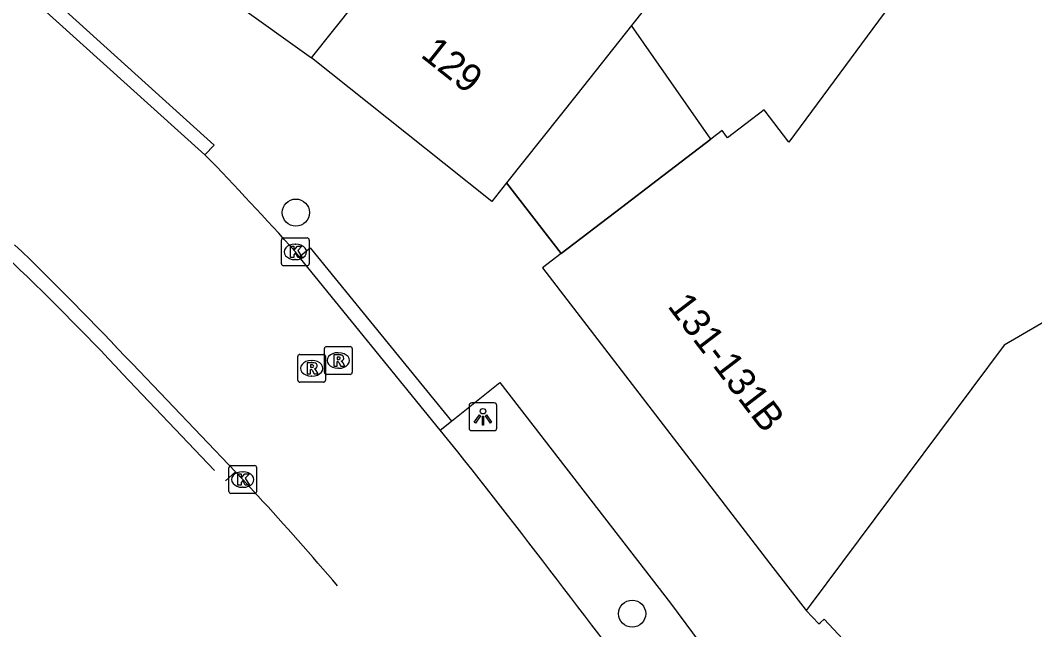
# Model space of a CAD drawing. Extents: x 161771 to 163125, y 382479 to 383177.
# Drawn here: x 161814.5 to 161851, y 382984.8 to 383006.74 of the extents above; entities that cross this region are included whole.
import ezdxf

# ---------------------------------------------------------------- set-up
doc = ezdxf.new("R2010")
doc.units = 0
for name, color, linetype in [('IMGEO_Berm_gesloten', 7, 'Continuous'), ('IMGEO_Boom', 7, 'Continuous'), ('IMGEO_Kolk', 7, 'Continuous'), ('IMGEO_Lichtpunt', 7, 'Continuous'), ('IMGEO_Pand', 7, 'Continuous'), ('IMGEO_Pand_nummerreeks', 7, 'Continuous'), ('IMGEO_Pand_overbouw', 7, 'Continuous'), ('IMGEO_Rijbaan_lokaal_gesloten', 7, 'Continuous'), ('IMGEO_Rioolput', 7, 'Continuous'), ('IMGEO_Voetpad_gesloten', 7, 'Continuous'), ('IMGEO_Voetpad_open', 7, 'Continuous')]:
    doc.layers.add(name, color=color, linetype=linetype)

msp = doc.modelspace()

# ---------------------------------------------------------------- linework, layer by layer
at = {"layer": 'IMGEO_Berm_gesloten'}
for points in [[(161821.482, 382990.533), (161818.177, 382994.016)], [(161822.234, 382990.486), (161821.885, 382990.155)]]:
    msp.add_lwpolyline(points, dxfattribs=at)
msp.add_arc((161747.029, 382927.457), 97.428, 43.09143, 46.62536, dxfattribs=at)
at = {"layer": 'IMGEO_Boom'}
for centre in [(161824.412, 382999.813), (161836.511, 382985.378)]:
    msp.add_circle(centre, 0.489, dxfattribs=at)
at = {"layer": 'IMGEO_Kolk'}
for p, q in [((161823.892, 382997.975), (161823.892, 382998.827)), ((161823.967, 382998.901), (161824.819, 382998.901)), ((161824.38, 382998.681), (161824.405, 382998.681)), ((161824.893, 382998.827), (161824.893, 382997.975)), ((161824.819, 382997.901), (161823.967, 382997.901)), ((161824.403, 382998.121), (161824.378, 382998.121)), ((161822, 382989.781), (161822, 382990.633)), ((161822.075, 382990.707), (161822.927, 382990.707)), ((161823.001, 382990.633), (161823.001, 382989.781)), ((161822.488, 382990.487), (161822.513, 382990.487)), ((161822.511, 382989.927), (161822.486, 382989.927)), ((161822.927, 382989.707), (161822.075, 382989.707))]:
    msp.add_line(p, q, dxfattribs=at)
for points in [[(161823.892, 382997.975), (161823.892, 382998.827)], [(161823.967, 382998.901), (161824.819, 382998.901)], [(161824.893, 382998.827), (161824.893, 382997.975)], [(161824.213, 382998.601), (161824.336, 382998.601), (161824.336, 382998.45), (161824.466, 382998.601), (161824.63, 382998.601), (161824.484, 382998.45), (161824.637, 382998.201), (161824.485, 382998.201), (161824.4, 382998.365), (161824.336, 382998.298), (161824.336, 382998.201), (161824.213, 382998.201), (161824.213, 382998.601)], [(161824.819, 382997.901), (161823.967, 382997.901)], [(161822, 382989.781), (161822, 382990.633)], [(161822.075, 382990.707), (161822.927, 382990.707)], [(161823.001, 382990.633), (161823.001, 382989.781)], [(161822.321, 382990.407), (161822.444, 382990.407), (161822.444, 382990.256), (161822.574, 382990.407), (161822.738, 382990.407), (161822.592, 382990.256), (161822.745, 382990.007), (161822.593, 382990.007), (161822.508, 382990.171), (161822.444, 382990.104), (161822.444, 382990.007), (161822.321, 382990.007), (161822.321, 382990.407)], [(161822.927, 382989.707), (161822.075, 382989.707)]]:
    msp.add_lwpolyline(points, dxfattribs=at)
for centre, start, end in [((161823.969, 382998.825), 91.552, 178.448), ((161823.969, 382998.825), 91.552, 178.448), ((161824.817, 382998.825), 1.552, 88.448), ((161824.817, 382998.825), 1.552, 88.448), ((161823.969, 382997.977), 181.552, 268.448), ((161823.969, 382997.977), 181.552, 268.448), ((161824.817, 382997.977), 271.552, 358.448), ((161824.817, 382997.977), 271.552, 358.448), ((161822.077, 382990.631), 91.552, 178.448), ((161822.077, 382990.631), 91.552, 178.448), ((161822.925, 382990.631), 1.552, 88.448), ((161822.925, 382990.631), 1.552, 88.448), ((161822.077, 382989.783), 181.552, 268.448), ((161822.077, 382989.783), 181.552, 268.448), ((161822.925, 382989.783), 271.552, 358.448), ((161822.925, 382989.783), 271.552, 358.448)]:
    msp.add_arc(centre, 0.0765, start, end, dxfattribs=at)
for centre, major_axis, ratio, start_param, end_param in [((161824.379, 382998.401), (-0.387, 0.002), 0.722429, 4.712389, 7.853982), ((161824.404, 382998.401), (-0.39, 0.002), 0.717154, 1.570796, 4.712389), ((161822.487, 382990.207), (-0.387, 0.002), 0.722429, 4.712389, 7.853982), ((161822.512, 382990.207), (-0.39, 0.002), 0.717154, 1.570796, 4.712389)]:
    msp.add_ellipse(centre, major_axis=major_axis, ratio=ratio, start_param=start_param, end_param=end_param, dxfattribs=at)
at = {"layer": 'IMGEO_Lichtpunt'}
for p, q in [((161830.645, 382992.867), (161830.645, 382992.06)), ((161830.645, 382992.867), (161830.645, 382992.06)), ((161831.547, 382992.962), (161830.739, 382992.962)), ((161831.547, 382992.962), (161830.739, 382992.962)), ((161831.641, 382992.06), (161831.641, 382992.867)), ((161831.641, 382992.06), (161831.641, 382992.867)), ((161830.739, 382991.966), (161831.547, 382991.966)), ((161830.739, 382991.966), (161831.547, 382991.966))]:
    msp.add_line(p, q, dxfattribs=at)
for points in [[(161831.019, 382992.531), (161831.058, 382992.503), (161830.87, 382992.241), (161830.832, 382992.268), (161831.019, 382992.531)], [(161831.121, 382992.483), (161831.168, 382992.483), (161831.168, 382992.161), (161831.121, 382992.161), (161831.121, 382992.483)], [(161831.231, 382992.503), (161831.269, 382992.53), (161831.456, 382992.268), (161831.417, 382992.24), (161831.231, 382992.503)]]:
    msp.add_lwpolyline(points, dxfattribs=at)
msp.add_circle((161831.144, 382992.665), 0.0994, dxfattribs=at)
for centre, start, end in [((161830.739, 382992.867), 90, 180), ((161830.739, 382992.867), 90, 180), ((161831.547, 382992.867), 0, 90), ((161831.547, 382992.867), 0, 90), ((161830.739, 382992.06), 180, 270), ((161830.739, 382992.06), 180, 270), ((161831.547, 382992.06), 270, 0), ((161831.547, 382992.06), 270, 360)]:
    msp.add_arc(centre, 0.0946, start, end, dxfattribs=at)
at = {"layer": 'IMGEO_Pand'}
for points in [[(161824.98, 383005.379), (161835.231, 383018.26), (161835.873, 383018.707), (161836.104, 383018.865), (161838.948, 383020.815)], [(161856.318, 383016.651), (161854.084, 383014.004), (161852.334, 383015.802), (161846.999, 383010.61), (161847.856, 383009.731), (161846.846, 383008.361), (161846.6, 383008.389), (161842.149, 383002.352), (161841.261, 383003.516), (161839.941, 383002.509), (161839.747, 383002.763), (161839.342, 383002.454), (161837.414, 383000.982), (161836.127, 383000), (161833.959, 382998.347)], [(161843.971, 383013.541), (161843.866, 383013.468), (161843.501, 383013.997), (161841.064, 383012.315), (161836.488, 383006.547), (161834.529, 383004.079), (161831.991, 383000.88)], [(161831.991, 383000.88), (161831.466, 383000.218), (161829.75, 383001.584), (161824.98, 383005.379)], [(161868.791, 383005.167), (161862.923, 383002.628), (161858.411, 383000), (161849.9, 382995.042), (161842.917, 382985.687), (161842.777, 382985.497)], [(161833.959, 382998.347), (161833.28, 382997.829), (161841.579, 382987.042), (161842.731, 382985.546), (161842.777, 382985.497)], [(161842.777, 382985.497), (161843.233, 382985.01), (161843.287, 382985.06), (161843.418, 382985.182), (161845.43, 382983.023), (161845.257, 382982.853), (161845.692, 382982.389), (161845.873, 382982.549), (161847.881, 382980.395), (161847.719, 382980.227), (161848.154, 382979.763), (161848.322, 382979.922), (161850.341, 382977.758), (161850.184, 382977.598), (161850.621, 382977.132), (161850.783, 382977.283), (161852.807, 382975.113), (161852.652, 382974.967), (161853.087, 382974.503), (161853.243, 382974.645), (161853.388, 382974.49)]]:
    msp.add_lwpolyline(points, dxfattribs=at)
at = {"layer": 'IMGEO_Pand_overbouw'}
msp.add_lwpolyline([(161839.342, 383002.454), (161836.488, 383006.547), (161834.529, 383004.079), (161831.991, 383000.88), (161833.959, 382998.347), (161836.127, 383000), (161837.414, 383000.982)], close=True, dxfattribs=at)
at = {"layer": 'IMGEO_Rijbaan_lokaal_gesloten'}
for points in [[(161821.134, 383001.897), (161814.81, 383007.607)], [(161824.529, 382998.227), (161824.393, 382998.401)], [(161829.608, 382991.985), (161824.529, 382998.227)], [(161822.234, 382990.486), (161818.529, 382994.365)], [(161830.24, 382991.207), (161829.608, 382991.985)], [(161823.047, 382989.619), (161822.501, 382990.207), (161822.234, 382990.486)]]:
    msp.add_lwpolyline(points, dxfattribs=at)
for centre, radius, start, end in [((161751.013, 382933.263), 98.12, 41.59502, 44.38617), ((161729.027, 382910.309), 122.784, 43.20296, 46.01789), ((161488.891, 382722.347), 434.517, 36.47368, 38.22537), ((161728.9, 382903.401), 127.66, 40.54087, 42.48296)]:
    msp.add_arc(centre, radius, start, end, dxfattribs=at)
at = {"layer": 'IMGEO_Rioolput'}
for p, q in [((161825.513, 382994.991), (161826.365, 382994.991)), ((161824.48, 382993.784), (161824.48, 382994.636)), ((161824.555, 382994.71), (161825.407, 382994.71)), ((161825.438, 382994.065), (161825.438, 382994.917)), ((161825.481, 382994.636), (161825.481, 382993.784)), ((161825.926, 382994.771), (161825.951, 382994.771)), ((161826.439, 382994.917), (161826.439, 382994.065)), ((161824.968, 382994.49), (161824.993, 382994.49)), ((161824.991, 382993.93), (161824.966, 382993.93)), ((161826.365, 382993.991), (161825.513, 382993.991)), ((161825.949, 382994.211), (161825.924, 382994.211)), ((161825.407, 382993.71), (161824.555, 382993.71))]:
    msp.add_line(p, q, dxfattribs=at)
for points in [[(161825.513, 382994.991), (161826.365, 382994.991)], [(161824.48, 382993.784), (161824.48, 382994.636)], [(161824.555, 382994.71), (161825.407, 382994.71)], [(161825.438, 382994.065), (161825.438, 382994.917)], [(161825.481, 382994.636), (161825.481, 382993.784)], [(161826.027, 382994.689), (161825.775, 382994.691), (161825.775, 382994.291)], [(161825.953, 382994.61), (161825.899, 382994.61), (161825.899, 382994.529)], [(161826.439, 382994.917), (161826.439, 382994.065)], [(161825.069, 382994.408), (161824.817, 382994.41), (161824.817, 382994.01)], [(161824.995, 382994.329), (161824.941, 382994.329), (161824.941, 382994.248)], [(161824.941, 382994.248), (161824.993, 382994.248)], [(161825.775, 382994.291), (161825.899, 382994.291), (161825.899, 382994.453), (161825.91, 382994.453)], [(161825.899, 382994.529), (161825.951, 382994.529)], [(161825.957, 382994.424), (161826.028, 382994.291), (161826.168, 382994.291), (161826.103, 382994.417)], [(161824.817, 382994.01), (161824.941, 382994.01), (161824.941, 382994.172), (161824.952, 382994.172)], [(161824.999, 382994.143), (161825.07, 382994.01), (161825.21, 382994.01), (161825.145, 382994.136)], [(161826.365, 382993.991), (161825.513, 382993.991)], [(161825.407, 382993.71), (161824.555, 382993.71)]]:
    msp.add_lwpolyline(points, dxfattribs=at)
for centre, radius, start, end in [((161825.515, 382994.915), 0.0765, 91.552, 178.448), ((161825.515, 382994.915), 0.0765, 91.552, 178.448), ((161826.363, 382994.915), 0.0765, 1.552, 88.448), ((161826.363, 382994.915), 0.0765, 1.552, 88.448), ((161824.557, 382994.634), 0.0765, 91.552, 178.448), ((161824.557, 382994.634), 0.0765, 91.552, 178.448), ((161825.405, 382994.634), 0.0765, 1.552, 88.448), ((161825.405, 382994.634), 0.0765, 1.552, 88.448), ((161825.959, 382994.514), 0.0964, 77.0061, 93.1865), ((161825.973, 382994.571), 0.0378, 276.6634, 79.6772), ((161826.026, 382994.579), 0.109, 350.3612, 89.416), ((161824.977, 382994.437), 0.19, 274.7715, 282.9687), ((161825.001, 382994.233), 0.0964, 77.0061, 93.1865), ((161825.015, 382994.29), 0.0378, 276.6634, 79.6772), ((161825.068, 382994.298), 0.109, 350.3612, 89.416), ((161825.066, 382994.298), 0.112, 277.5842, 350.9817), ((161825.909, 382994.4), 0.0533, 26.0293, 88.6989), ((161825.935, 382994.718), 0.19, 274.7715, 282.9687), ((161826.024, 382994.579), 0.112, 277.5842, 350.9817), ((161826.008, 382994.364), 0.108, 29.5134, 73.7905), ((161824.951, 382994.119), 0.0533, 26.0293, 88.6989), ((161825.05, 382994.083), 0.108, 29.5134, 73.7905), ((161825.515, 382994.067), 0.0765, 181.552, 268.448), ((161825.515, 382994.067), 0.0765, 181.552, 268.448), ((161826.363, 382994.067), 0.0765, 271.552, 358.448), ((161826.363, 382994.067), 0.0765, 271.552, 358.448), ((161824.557, 382993.786), 0.0765, 181.552, 268.448), ((161824.557, 382993.786), 0.0765, 181.552, 268.448), ((161825.405, 382993.786), 0.0765, 271.552, 358.448), ((161825.405, 382993.786), 0.0765, 271.552, 358.448)]:
    msp.add_arc(centre, radius, start, end, dxfattribs=at)
for centre, major_axis, ratio, start_param, end_param in [((161825.925, 382994.491), (-0.387, 0.002), 0.722429, 4.712389, 7.853982), ((161825.95, 382994.491), (-0.39, 0.002), 0.717154, 1.570796, 4.712389), ((161824.967, 382994.21), (-0.387, 0.002), 0.722429, 4.712389, 7.853982), ((161824.992, 382994.21), (-0.39, 0.002), 0.717154, 1.570796, 4.712389)]:
    msp.add_ellipse(centre, major_axis=major_axis, ratio=ratio, start_param=start_param, end_param=end_param, dxfattribs=at)
at = {"layer": 'IMGEO_Voetpad_gesloten'}
for points in [[(161824.529, 382998.227), (161824.927, 382998.545), (161830.006, 382992.304)], [(161829.608, 382991.985), (161830.006, 382992.304)]]:
    msp.add_lwpolyline(points, dxfattribs=at)
at = {"layer": 'IMGEO_Voetpad_open'}
for points in [[(161821.134, 383001.897), (161821.477, 383002.244), (161815.142, 383007.971), (161814.81, 383007.607)], [(161822.241, 383007.339), (161824.98, 383005.379)], [(161833.959, 382998.347), (161831.991, 383000.88)], [(161830.006, 382992.304), (161831.751, 382993.703), (161837.893, 382985.754), (161844.885, 382976.322), (161842.7, 382974.705)]]:
    msp.add_lwpolyline(points, dxfattribs=at)

# ---------------------------------------------------------------- texts
at = {"layer": 'IMGEO_Pand_nummerreeks'}
for s, rotation, p in [('129', 321.4972, (161828.864, 383005.442)), ('131-131B', 307.3452, (161837.758, 382996.442))]:
    msp.add_text(s, height=1, rotation=rotation, dxfattribs=at).set_placement(p)

doc.saveas('drawing.dxf')
